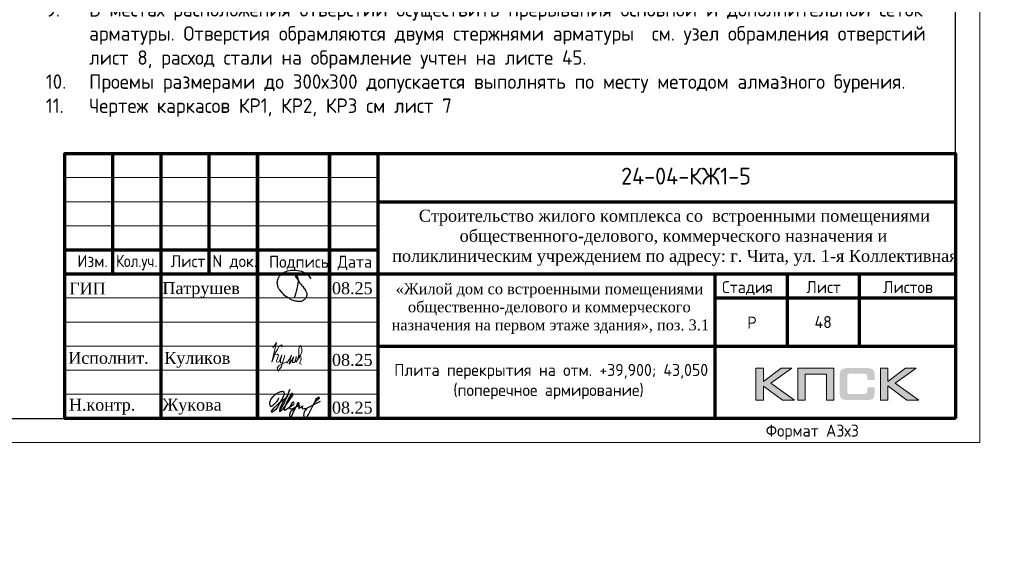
# Model space of a CAD drawing. Header units: millimetres. Extents: x -42044588 to 856694, y -806701 to 941911.
# Tile 458 of 656: x 258283 to 278729, y -451460 to -440481. Entities that reach past the tile are written whole.
import ezdxf
from ezdxf.enums import TextEntityAlignment as Align

# ---------------------------------------------------------------- set-up
doc = ezdxf.new("R2010")
doc.units = ezdxf.units.MM
for name, color, linetype in [('0 @ 100', 7, 'Continuous'), ('PDF7_Text', 7, 'Continuous'), ('PDF8_Text', 7, 'Continuous'), ('Рамка печать', 7, 'Continuous'), ('ТОЛСТЫЕ_ОСНОВНЫЕ', 6, 'Continuous')]:
    doc.layers.add(name, color=color, linetype=linetype)
for name, color, linetype, lineweight in [('Выноски', 20, 'Continuous', 20), ('Каркасы ригель', 3, 'Continuous', 0), ('Рамка', 7, 'Continuous', 70), ('Текст', 7, 'Continuous', 25), ('ТОНКИЕ', 7, 'Continuous', 9)]:
    doc.layers.add(name, color=color, linetype=linetype, lineweight=lineweight)
doc.styles.add('PDF Times New Roman', font='times.ttf')
doc.styles.add('style1', font='GOST_Common.ttf', dxfattribs={"height": 500})
doc.styles.add('ГОСТ', font='GOST_Common.ttf')

# ---------------------------------------------------------------- blocks, each defined once
blk = doc.blocks.new('11')
at = {"layer": 'Выноски'}
for p, q in [((47885, 66608), (47944, 66700)), ((47944, 66700), (47962, 66737)), ((47962, 66737), (47989, 66781)), ((47989, 66781), (48016, 66806)), ((48016, 66806), (48038, 66823)), ((48038, 66823), (48060, 66786)), ((48060, 66786), (48058, 66769))]:
    blk.add_line(p, q, dxfattribs=at)
blk.add_lwpolyline([(47863, 66761), (47937, 66865), (47843, 66458), (47885, 66564), (47905, 66616), (47954, 66628), (47979, 66606), (47957, 66539), (47937, 66487), (47947, 66458), (47991, 66470), (48051, 66611), (48041, 66569), (48023, 66505), (48023, 66448), (48065, 66448), (48090, 66529), (48110, 66608), (48043, 66369), (47972, 66275), (47954, 66344), (47991, 66389), (48078, 66431), (48142, 66470), (48154, 66441), (48204, 66512), (48246, 66606), (48209, 66455), (48204, 66418), (48295, 66574), (48265, 66463), (48265, 66455), (48312, 66453), (48342, 66529), (48347, 66584), (48337, 66465), (48349, 66453), (48401, 66569), (48443, 66616), (48461, 66678), (48466, 66727), (48436, 66811), (48399, 66754), (48399, 66618), (48389, 66549), (48374, 66507), (48416, 66564), (48441, 66576), (48451, 66524), (48433, 66482), (48419, 66453), (48424, 66428), (48458, 66421)], dxfattribs=at)
blk = doc.blocks.new('яяя')
at = {"lineweight": 30}
for points in [[(345424, 110432), (345425, 110410), (345424, 110397), (345417, 110379), (345406, 110350), (345390, 110319), (345357, 110275), (345310, 110221), (345265, 110176), (345198, 110110), (345161, 110077), (345133, 110066), (345116, 110066), (345102, 110075), (345090, 110091), (345082, 110115), (345074, 110146), (345066, 110182), (345064, 110206), (345067, 110234), (345077, 110278), (345095, 110320), (345114, 110361), (345134, 110395), (345159, 110428), (345195, 110469), (345228, 110506), (345284, 110560), (345331, 110595), (345379, 110625), (345435, 110648), (345486, 110670), (345532, 110686), (345573, 110696), (345605, 110698), (345621, 110695), (345635, 110687), (345648, 110671), (345656, 110649), (345659, 110625), (345659, 110583), (345656, 110553), (345647, 110523), (345635, 110489), (345387, 110033), (345349, 109985), (345311, 109948), (345247, 109889), (345209, 109858), (345192, 109844), (345180, 109837), (345157, 109833), (345150, 109835), (345140, 109842), (345135, 109856), (345138, 109881), (345148, 109892), (345183, 109930), (345267, 110024), (345343, 110105), (345455, 110213), (345617, 110343), (345775, 110456), (345811, 110526), (345838, 110607), (345890, 110740), (345902, 110771), (345698, 110295), (345672, 110226), (345626, 110132), (345572, 110032), (345518, 109953), (345481, 109918), (345497, 110001), (345567, 110147), (345655, 110301), (345760, 110442)], [(345481, 109918), (345476, 109896), (345475, 109874), (345485, 109861), (345506, 109866), (345539, 109891), (345632, 109983), (345968, 110450), (346022, 110527), (346029, 110560), (346027, 110579), (346026, 110590), (346010, 110605), (345993, 110609), (345975, 110601), (345962, 110584), (345954, 110562), (345857, 110421), (345783, 110292), (345741, 110183), (345701, 110079), (345665, 109985), (345660, 109952), (345666, 109929), (345669, 109915), (345682, 109910), (345702, 109914), (345735, 109941), (345846, 110007), (346065, 110160), (346075, 110193), (346070, 110217), (346066, 110236), (346052, 110241), (346030, 110241), (346007, 110228), (345978, 110203), (345960, 110164), (345892, 110010), (345895, 109986), (345904, 109966), (345925, 109964), (345969, 109968), (346045, 110000), (346218, 110114), (346261, 110154), (346280, 110184), (346282, 110210), (346278, 110225), (346263, 110229), (346241, 110222), (346220, 110198), (346162, 110049), (345989, 109904), (345932, 109849), (345906, 109805), (345891, 109739), (345890, 109690), (345899, 109652), (345924, 109647), (345956, 109655), (345980, 109674), (346058, 109838), (346158, 110046), (346261, 110098), (346314, 110120), (346292, 110079), (346269, 110036), (346261, 110008), (346267, 109998), (346293, 109998), (346363, 110039), (346445, 110095), (346421, 110068), (346414, 110040), (346407, 110011), (346416, 109990), (346466, 109972), (346509, 109977), (346574, 109984), (347172, 110293)], [(346586, 109971), (346543, 109917), (346509, 109873), (346489, 109825), (346475, 109767), (346472, 109710), (346478, 109675), (346485, 109641), (346501, 109621), (346517, 109602), (346542, 109589), (346568, 109592), (346605, 109620), (346680, 109731), (346736, 109842), (346865, 110115), (346962, 110290), (346969, 110318), (346979, 110360), (347013, 110403), (347056, 110434), (347091, 110450), (347109, 110450), (347121, 110434), (347115, 110405), (347072, 110355), (347012, 110307), (346924, 110222)]]:
    blk.add_lwpolyline(points, dxfattribs=at)
blk = doc.blocks.new('Патрушев')
at = {"color": 5, "lineweight": 25}
blk.add_lwpolyline([(58.5, -35.09), (59.7, -31.98), (60.22, -29.81), (60.47, -28.76), (60.76, -27.56), (61.06, -26.32), (61.37, -24.67), (61.64, -22.98), (61.77, -21.63), (61.83, -20.46), (61.74, -19.5), (61.5, -18.56), (61.27, -17.93), (60.96, -17.34), (60.63, -16.86), (60.45, -16.66), (60.39, -16.62), (60.25, -16.53), (60.03, -16.42), (59.74, -16.36), (59.56, -16.39), (59.41, -16.5), (59.32, -16.73), (59.32, -16.96), (59.41, -17.15), (61.8, -21.04), (63.12, -22.91), (63.7, -23.61), (64.53, -24.59), (65.48, -25.87), (66.43, -27.07), (66.87, -27.73), (67.42, -28.44), (67.68, -28.93), (68, -29.52), (68.38, -30.41), (68.65, -31), (68.82, -31.71), (68.89, -32.2), (68.93, -32.68), (68.9, -33.35), (68.81, -33.79), (68.57, -34.59), (68.27, -35.18), (67.92, -35.7), (67.56, -36.23), (66.92, -36.75), (66.44, -37.14), (65.93, -37.49), (65.34, -37.85), (64.79, -38.12), (64.12, -38.33), (63.56, -38.4), (62.54, -38.51), (61.58, -38.47), (60.89, -38.38), (60.1, -38.27), (59.25, -38.05), (58.41, -37.75), (57.66, -37.55), (56.61, -37.27), (55.88, -36.92), (54.92, -36.35), (53.85, -35.72), (53.05, -35.25), (52.17, -34.73), (51.27, -34.08), (50.13, -33.27), (49.09, -32.31), (47.96, -31.09), (47.07, -29.92), (46.05, -28.68), (45.23, -27.65), (44.74, -26.54), (44.28, -25.09), (44.05, -24.29), (43.98, -23.29), (43.94, -22.47), (43.99, -21.49), (44.18, -20.57), (44.46, -19.97), (44.74, -19.1), (45.02, -18.24), (45.49, -17.42), (45.85, -16.92), (46.39, -16.14), (46.99, -15.53), (47.83, -14.81), (48.65, -14.29), (49.43, -13.79), (50.53, -13.27), (51.57, -12.89), (52.65, -12.48), (54.17, -12.1), (55.44, -11.87), (56.95, -11.79), (58.35, -11.79), (59.63, -11.91), (61, -12.05), (62.71, -12.35), (64.46, -12.88), (66.16, -13.58), (67.55, -14.27), (68.88, -15.13), (70.02, -16.25), (71.14, -17.49), (71.67, -18.26), (72.28, -19.27)], dxfattribs=at)
blk = doc.blocks.new('A$Cd09756da')
at = {"layer": 'Рамка печать', "lineweight": 20}
h = blk.add_hatch(color=0, dxfattribs=at)
h.paths.add_polyline_path([(-3400, 1040), (-3624, 1040), (-3991, 764), (-3991, 1040), (-4146, 1040), (-4146, 378), (-3991, 378), (-3991, 669), (-3594, 378), (-3346, 378), (-3840, 728)])
h.paths.add_polyline_path([(-3122, 915), (-2683, 915), (-2683, 378), (-2529, 378), (-2529, 1040), (-2693, 1040), (-3276, 1040), (-3276, 883), (-3276, 378), (-3122, 378)])
h.paths.add_polyline_path([(-1408, 1043), (-1563, 1043), (-1563, 380), (-1408, 380), (-1408, 672), (-1011, 380), (-763, 380), (-1257, 731), (-817, 1043), (-1041, 1043), (-1408, 767)])
blk.add_hatch(color=204, dxfattribs=at).paths.add_polyline_path([(-1693, 970), (-1695, 977), (-1697, 983), (-1701, 989), (-1704, 996), (-1708, 1000), (-1712, 1005), (-1716, 1010), (-1720, 1014), (-1725, 1017), (-1731, 1021), (-1737, 1025), (-1744, 1028), (-1750, 1030), (-1758, 1033), (-1765, 1035), (-1783, 1038), (-1802, 1041), (-1823, 1043), (-1846, 1043), (-2242, 1043), (-2265, 1043), (-2285, 1041), (-2305, 1038), (-2322, 1035), (-2330, 1032), (-2338, 1030), (-2344, 1028), (-2351, 1024), (-2357, 1021), (-2363, 1017), (-2368, 1014), (-2372, 1010), (-2376, 1005), (-2380, 1000), (-2384, 996), (-2387, 989), (-2390, 983), (-2393, 976), (-2396, 970), (-2398, 962), (-2401, 946), (-2404, 928), (-2406, 908), (-2406, 887), (-2406, 538), (-2406, 516), (-2404, 496), (-2401, 478), (-2398, 461), (-2396, 454), (-2393, 447), (-2390, 440), (-2387, 434), (-2384, 429), (-2380, 423), (-2376, 419), (-2372, 414), (-2368, 410), (-2362, 406), (-2357, 403), (-2351, 399), (-2344, 396), (-2337, 394), (-2330, 391), (-2322, 389), (-2305, 385), (-2285, 383), (-2264, 381), (-2242, 380), (-1846, 380), (-1823, 381), (-1802, 382), (-1783, 385), (-1766, 389), (-1758, 391), (-1750, 393), (-1744, 396), (-1737, 399), (-1731, 402), (-1725, 406), (-1720, 410), (-1716, 414), (-1712, 418), (-1708, 423), (-1704, 428), (-1701, 434), (-1697, 440), (-1695, 446), (-1693, 454), (-1690, 461), (-1686, 478), (-1684, 496), (-1682, 516), (-1682, 538), (-1682, 647), (-1836, 647), (-1836, 558), (-1836, 552), (-1837, 546), (-1838, 540), (-1840, 535), (-1842, 530), (-1844, 526), (-1846, 522), (-1850, 519), (-1853, 515), (-1857, 513), (-1862, 511), (-1867, 508), (-1872, 507), (-1878, 506), (-1884, 506), (-1890, 505), (-2209, 505), (-2214, 506), (-2219, 506), (-2223, 508), (-2227, 511), (-2231, 513), (-2235, 516), (-2238, 519), (-2241, 523), (-2244, 528), (-2246, 532), (-2248, 536), (-2249, 541), (-2251, 551), (-2252, 560), (-2252, 878), (-2252, 884), (-2251, 889), (-2250, 894), (-2248, 899), (-2247, 903), (-2245, 906), (-2242, 910), (-2240, 913), (-2236, 916), (-2233, 919), (-2229, 921), (-2225, 922), (-2220, 923), (-2215, 924), (-2210, 925), (-2204, 925), (-1890, 925), (-1884, 925), (-1878, 924), (-1872, 923), (-1868, 921), (-1863, 919), (-1858, 917), (-1854, 914), (-1851, 911), (-1847, 907), (-1844, 903), (-1842, 899), (-1840, 894), (-1838, 889), (-1837, 884), (-1836, 878), (-1836, 872), (-1836, 799), (-1682, 799), (-1682, 887), (-1682, 908), (-1684, 928), (-1686, 946), (-1690, 962)])
at = {"layer": 'Рамка', "color": 7}
for p, q in [((-17500, 3000), (-17500, 5500)), ((-15500, 3000), (-15500, 5500)), ((-12000, 4500), (0, 4500)), ((-18500, 3500), (-12000, 3500)), ((-18500, 3000), (0, 3000)), ((-3500, 3000), (-3500, 1500)), ((-2000, 3000), (-2000, 1500)), ((-5000, 2500), (0, 2500)), ((-5000, 2500), (0, 2500)), ((-12000, 1500), (0, 1500))]:
    blk.add_line(p, q, dxfattribs=at)
at = {"layer": 'Рамка'}
for p, q in [((-16500, 0), (-16500, 5500)), ((-14500, 0), (-14500, 5500)), ((-14500, 5500), (-14500, 0)), ((-13000, 5500), (-13000, 0)), ((-13000, 0), (-13000, 5500)), ((-12000, 5500), (-12000, 0)), ((-5000, 3000), (-5000, 0))]:
    blk.add_line(p, q, dxfattribs=at)
at = {"layer": 'Рамка', "color": 7, "lineweight": 15}
for p, q in [((-18500, 5000), (-12000, 5000)), ((-18500, 4500), (-12000, 4500)), ((-18500, 4000), (-12000, 4000)), ((-18500, 2500), (-12000, 2500)), ((-18500, 2000), (-12000, 2000)), ((-18500, 1500), (-12000, 1500)), ((-18500, 1000), (-12000, 1000)), ((-18500, 500), (-12000, 500))]:
    blk.add_line(p, q, dxfattribs=at)
at = {"layer": 'Рамка'}
blk.add_lwpolyline([(0, 0), (-18500, 0), (-18500, 5500), (0, 5500)], close=True, dxfattribs=at)
at = {"layer": 'Рамка печать', "color": 0, "lineweight": 20}
for points in [[(-4146, 378), (-4146, 1040), (-3991, 1040), (-3991, 764), (-3624, 1040), (-3400, 1040), (-3840, 728), (-3346, 378), (-3594, 378), (-3991, 669), (-3991, 378), (-4146, 378)], [(-3122, 378), (-3122, 915), (-2683, 915), (-2683, 378), (-2529, 378), (-2529, 1040), (-2693, 1040), (-3276, 1040), (-3276, 883), (-3276, 378), (-3122, 378)], [(-1563, 380), (-1563, 1043), (-1408, 1043), (-1408, 767), (-1041, 1043), (-817, 1043), (-1257, 731), (-763, 380), (-1011, 380), (-1408, 672), (-1408, 380), (-1563, 380)]]:
    blk.add_lwpolyline(points, close=True, dxfattribs=at)
at = {"color": 5, "xscale": 24.5, "yscale": 24.5, "zscale": 24.5}
blk.add_blockref('Патрушев', (-15162, 3369), dxfattribs=at)
at = {"color": 2, "lineweight": 60, "xscale": 0.5, "yscale": 0.5, "zscale": 0.5}
blk.add_blockref('яяя', (-186775, -54787), dxfattribs=at)
at = {"layer": 'Выноски', "color": 0}
blk.add_blockref('11', (-62040, -65293), dxfattribs=at)
at = {"layer": 'PDF7_Text', "char_height": 248, "attachment_point": 7, "style": 'PDF Times New Roman'}
for s, insert in [('08.25', (-12950, 2573)), ('Патрушев', (-16471, 2500)), ('08.25', (-12950, 1085)), ('08.25', (-12950, 93)), ('Жукова', (-16477, 79))]:
    blk.add_mtext(s, dxfattribs=dict(at, insert=insert))
at = {"layer": 'PDF7_Text', "insert": (-16432, 1050), "char_height": 247.95, "attachment_point": 7, "style": 'PDF Times New Roman'}
blk.add_mtext_dynamic_manual_height_columns('{\\C256;Куликов}', width=2000, gutter_width=1250, heights=[0], dxfattribs=at)
at = {"layer": 'PDF8_Text', "char_height": 248, "attachment_point": 7, "style": 'PDF Times New Roman'}
for s, insert in [('ГИП', (-18407, 2573)), ('Исполнит.', (-18427, 1127)), ('Н.контр.', (-18413, 79))]:
    blk.add_mtext(s, dxfattribs=dict(at, insert=insert))
at = {"layer": 'Текст', "color": 7, "style": 'ГОСТ'}
blk.add_text('24-04-КЖ1-5', height=350, dxfattribs=at).set_placement((-5599, 5031), align=Align.MIDDLE_CENTER)
for s, p in [('Изм.', (-18237, 3141)), ('Лист', (-16298, 3139)), ('N док.', (-15435, 3141)), ('Подпись', (-14257, 3127)), ('Дата', (-12835, 3127)), ('Стадия', (-4850, 2600)), ('Лист', (-3100, 2600)), ('Листов', (-1508, 2600)), ('Р', (-4328, 1863))]:
    blk.add_text(s, height=250, dxfattribs=at).set_placement(p)
at = {"layer": 'Текст', "color": 7, "style": 'ГОСТ', "width": 0.9}
blk.add_text('Кол.уч.', height=250, dxfattribs=at).set_placement((-17435, 3143))
at = {"layer": 'Текст', "color": 7, "attachment_point": 1, "style": 'ГОСТ'}
for s, width, heights, insert, char_height in [('\\pi594.35517;{\\fTimes New Roman|b0|i0|c204|p18;\\C256;Строительство жилого комплекса со  встроенными помещениями \\P\\pi1441.86779;общественного-делового, коммерческого назначения и \\P\\pi41.3631;поликлиническим учреждением по адресу: г. Чита, ул. 1-я Коллективная}', 11543.07, [0], (-11741, 4333), 250), ('\\pi389.01406;{\\fTimes New Roman|b0|i0|c204|p18;\\C256;«Жилой дом со встроенными помещениями \\P\\pi641.91601;общественно-делового и коммерческого \\P\\pi302.06381;назначения на первом этаже здания», поз. 3.1\\P}', 7000, [1500], (-12014, 2803), 225)]:
    blk.add_mtext_dynamic_manual_height_columns(s, width=width, gutter_width=12.5, heights=heights, dxfattribs=dict(at, insert=insert, char_height=char_height))
blk = doc.blocks.new('*U6686')
at = {"layer": 'ТОЛСТЫЕ_ОСНОВНЫЕ', "color": 6}
blk.add_lwpolyline([(20, 5), (886, 5), (886, 415), (20, 415)], close=True, dxfattribs=at)
at = {"layer": 'ТОНКИЕ'}
blk.add_lwpolyline([(0, 0), (891, 0), (891, 420), (0, 420)], close=True, dxfattribs=at)
at = {"layer": 'Текст', "style": 'style1'}
blk.add_text('Формат А3х3', height=2.5, dxfattribs=at).set_placement((846.57, 1.2))
blk = doc.blocks.new('*T5991')
at = {"layer": 'Каркасы ригель', "color": 0, "linetype": 'ByBlock', "lineweight": -2, "transparency": 16777216}
for p, q in [((0, 0), (1500, 0)), ((0, -1000), (1500, -1000))]:
    blk.add_line(p, q, dxfattribs=at)
at = {"layer": 'Каркасы ригель', "color": 0, "linetype": 'ByBlock', "lineweight": 50, "transparency": 16777216}
for p, q in [((0, 0), (0, -1000)), ((1500, 0), (1500, -1000))]:
    blk.add_line(p, q, dxfattribs=at)
at = {"layer": 'Каркасы ригель', "color": 0, "linetype": 'Continuous', "lineweight": 0, "transparency": 16777216, "insert": (750, -500), "char_height": 250, "width": 1000, "attachment_point": 5, "style": 'ГОСТ'}
blk.add_mtext('48', dxfattribs=at)

msp = doc.modelspace()

# ---------------------------------------------------------------- block references
at = {"xscale": 100, "yscale": 100, "zscale": 100}
msp.add_blockref('*U6686', (189118.415, -449260.914), dxfattribs=at)
at = {"lineweight": 50, "ltscale": 100}
for p in [(-22478.223, -448518.639), (181438.251, -448760.914), (277718.415, -448760.914), (84411.84, -450220.883)]:
    msp.add_blockref('A$Cd09756da', p, dxfattribs=at)
msp.add_blockref('*T5991', (274218.415, -446260.914))

# ---------------------------------------------------------------- texts
at = {"layer": '0 @ 100', "char_height": 300, "width": 18500, "attachment_point": 1, "style": 'ГОСТ'}
for s, insert in [('\\pi-900,l900,t900;{\\C7;1.^IАрмирование монолитной плиты  состоит из основного армирования ∅10 А500С с шагом  200х200мм  в нижней зоне, основного армирования ∅10 А500С с шагом  200х200мм  в  верхней зоне и дополнительного армирования, указанного на схемах армирования.\\P2.^IАрмирование плиты предусмотрено отдельными  стержнями заводской длины по осям Х и Y. При недостатке заводской длины стержней для армирования плиты, стыки стержней осуществлять внахлестку без  сварки. Стыки арматуры внахлестку должны располагаться вразбежку (через шаг). См. деталь стыковки арматуры.\\P3.^IВерхнюю и нижнюю арматуру вязать вязальной проволокой через пересечение.  Стержни основной и дополнительной арматуры укладывать в соответствии с сечениями .\\P4.^IПо периметру плиты и у отверстий  у концов основной арматуры устанавливать П-образные элементы Ск1.\\P5.^IПозиции со знаком "*" укладываются с шагом 100 мм\\P6.^IДля фиксации в проектном положении стержней верхней сетки устанавливать фиксаторы Ф1 с шагом 600х600мм.\\P7.^IДиаметр оправки стержня при d<20мм - 5d, при d≥20мм - 8d\\P8.^IКаркасы поперечного армирования устанавливаются до начала устройство верхней сетки армирования.\\P9.^IОбрамления отверстий см. лист 8. В местах расположения отверстий осуществить прерывания основной и дополнительной сеток арматуры. Отверстия обрамляются двумя стержнями арматуры, расход стали на обрамление учтен на листе 45.\\P10.^IПроемы размерами до 300х300 допускается выполнять по месту методом алмазного бурения.}', (162302.674, -430610.23)), ('\\pi-900,l900,t900;{\\C7;1.^IАрмирование монолитной плиты  состоит из основного армирования ∅10 А500С с шагом  200х200мм  в нижней зоне, основного армирования ∅10 А500С с шагом  200х200мм  в  верхней зоне и дополнительного армирования, указанного на схемах армирования.\\P2.^IАрмирование плиты предусмотрено отдельными  стержнями заводской длины по осям Х и Y. При недостатке заводской длины стержней для армирования плиты, стыки стержней осуществлять внахлестку без  сварки. Стыки арматуры внахлестку должны располагаться вразбежку (через шаг). См. деталь стыковки арматуры.\\P3.^IВерхнюю и нижнюю арматуру вязать вязальной проволокой через пересечение.  Стержни основной и дополнительной арматуры укладывать в соответствии с сечениями .\\P4.^IПо периметру плиты и у отверстий  у концов основной арматуры устанавливать П-образные элементы Ск1.\\P5.^IПозиции со знаком "*" укладываются с шагом 100 мм\\P6.^IДля фиксации в проектном положении стержней верхней сетки устанавливать фиксаторы Ф1 с шагом 600х600мм.\\P7.^IДиаметр оправки стержня при d<20мм - 5d, при d≥20мм - 8d\\P8.^IКаркасы поперечного армирования устанавливаются до начала устройство верхней сетки армирования.\\P9.^IВ местах расположения отверстий осуществить прерывания основной и дополнительной сеток арматуры. Отверстия обрамляются двумя стержнями арматуры  см. узел обрамления отверстий лист 8, расход стали на обрамление учтен на листе 45.\\P10.^IПроемы размерами до 300х300 допускается выполнять по месту методом алмазного бурения.\\P11.^IЧертеж каркасов КР1, КР2, КР3 см лист 7}', (258825.978, -431615.422)), ('\\pi-900,l900,t900;{\\C7;1.^IАрмирование монолитной плиты  состоит из основного армирования ∅10 А500С с шагом  200х200мм  в нижней зоне, основного армирования ∅10 А500С с шагом  200х200мм  в  верхней зоне и дополнительного армирования, указанного на схемах армирования.\\P2.^IАрмирование плиты предусмотрено отдельными  стержнями заводской длины по осям Х и Y. При недостатке заводской длины стержней для армирования плиты, стыки стержней осуществлять внахлестку без  сварки. Стыки арматуры внахлестку должны располагаться вразбежку (через шаг). См. деталь стыковки арматуры.\\P3.^IВерхнюю и нижнюю арматуру вязать вязальной проволокой через пересечение.  Стержни основной и дополнительной арматуры укладывать в соответствии с сечениями .\\P4.^IПо периметру плиты и у отверстий  у концов основной арматуры устанавливать П-образные элементы Ск1.\\P5.^IПозиции со знаком "*" укладываются с шагом 100 мм\\P6.^IДля фиксации в проектном положении стержней верхней сетки устанавливать фиксаторы Ф1 с шагом 600х600мм.\\P7.^IДиаметр оправки стержня при d<20мм - 5d, при d≥20мм - 8d\\P8.^IКаркасы поперечного армирования устанавливаются до начала устройство верхней сетки армирования.\\P9.^IОбрамления отверстий см. лист 8. В местах расположения отверстий осуществить прерывания основной и дополнительной сеток арматуры. Отверстия обрамляются двумя стержнями арматуры, расход стали на обрамление учтен на листе 45.\\P10.^IПроемы размерами до 300х300 допускается выполнять по месту методом алмазного бурения.}', (64776.263, -432812.474))]:
    msp.add_mtext(s, dxfattribs=dict(at, insert=insert))
at = {"layer": 'Выноски', "color": 240, "true_color": 0xed1f24, "insert": (162609.684, -442014.421), "char_height": 250, "width": 18219.65973, "attachment_point": 1, "style": 'ГОСТ'}
msp.add_mtext('\\pi-500,l500;В выделенной области представлена замененная ( актуальная) версия. Содержание изменения см. в листе разрешения на внесение изменений{\\H1.025x; }', dxfattribs=at)
at = {"layer": 'Текст', "color": 7, "char_height": 250, "attachment_point": 1, "style": 'ГОСТ'}
for s, insert in [('\\pi3500;\\P\\pi279.73485;Плита перекрытия на отм. +39,900; 43,050                \\P\\pi1832.19697;(нижнее армирование)', (-34522.243, -447101.598)), ('\\pi3500;\\P\\pi279.73485;Плита перекрытия на отм. +39,900; 43,050                \\P\\pi1396.59091;(верхнее армирование по Y)', (169396.059, -447248.941)), ('\\pi3500;\\P\\pi279.73485;Плита перекрытия на отм. +39,900; 43,050                \\P\\pi1507.19697;(поперечное армирование)', (265781.47, -447213.684)), ('\\pi3500;\\P\\pi192.23485;Плита перекрытия на отм. +39,900; +43,050                \\P\\pi1396.59091;(верхнее армирование по Х)', (72484.625, -448674.627))]:
    msp.add_mtext_dynamic_manual_height_columns(s, width=7000, gutter_width=12.5, heights=[1500], dxfattribs=dict(at, insert=insert))

doc.saveas('drawing.dxf')
